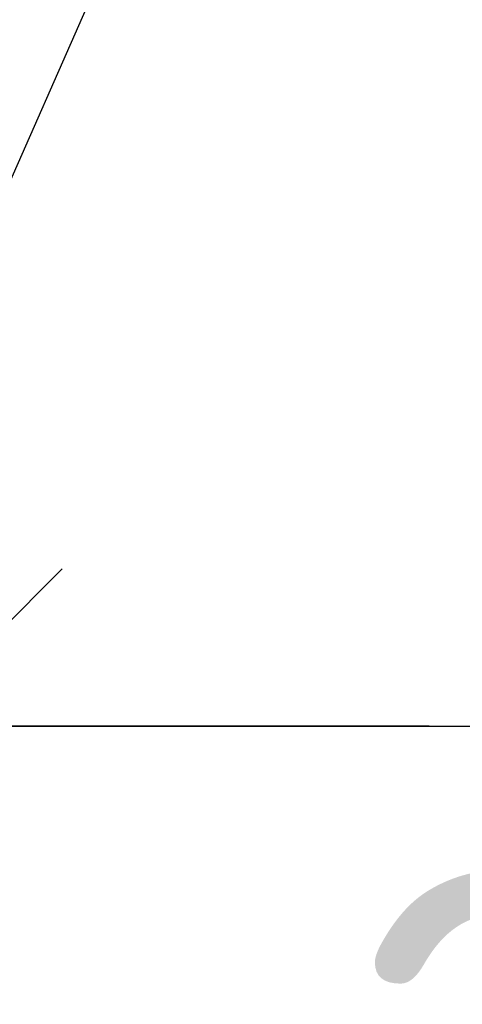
# Model space of a CAD drawing. Header units: millimetres. Extents: x 40580 to 559114, y -343730 to 81020.
# Tile 294 of 656: x 342238 to 342449, y -71118 to -70649. Entities that reach past the tile are written whole.
import ezdxf

# ---------------------------------------------------------------- set-up
doc = ezdxf.new("R2010")
doc.units = ezdxf.units.MM
doc.layers.add('______________________', color=7, linetype='Continuous')
doc.layers.add('Standard', color=7, linetype='Continuous', lineweight=25)
doc.styles.add('ISOCPEUR', font='isocpeur.ttf')

# ---------------------------------------------------------------- blocks, each defined once
blk = doc.blocks.new('ALL_ML_STRICH')
at = {"color": 0, "linetype": 'ByBlock', "lineweight": -2}
for p, q in [((0, -0.5), (0, 0.5)), ((-0.3, -0.3), (0.3, 0.3)), ((-1, 0), (0.5, 0))]:
    blk.add_line(p, q, dxfattribs=at)

msp = doc.modelspace()

# ---------------------------------------------------------------- linework, layer by layer
at = {"layer": '______________________', "color": 7, "linetype": 'Continuous'}
msp.add_line((342183.15, -70985.5), (343433.15, -70985.5), dxfattribs=at)
at = {"layer": 'Standard', "color": 7, "linetype": 'Continuous'}
msp.add_line((342183.15, -70839.57), (342313.84, -70543.2), dxfattribs=at)

# ---------------------------------------------------------------- block references
at = {"layer": '______________________', "color": 7, "linetype": 'Continuous', "xscale": 250, "yscale": 250, "zscale": 250}
msp.add_blockref('ALL_ML_STRICH', (342183.15, -70985.5), dxfattribs=at)
at = {"layer": '______________________', "color": 7, "linetype": 'Continuous', "xscale": 250, "yscale": 250, "zscale": 250, "rotation": 180}
msp.add_blockref('ALL_ML_STRICH', (342183.15, -70985.5), dxfattribs=at)

# ---------------------------------------------------------------- texts
at = {"layer": '______________________', "color": 7, "style": 'ISOCPEUR'}
msp.add_text('200', height=220, dxfattribs=at).set_placement((342391.6, -71274.07))

doc.saveas('drawing.dxf')
